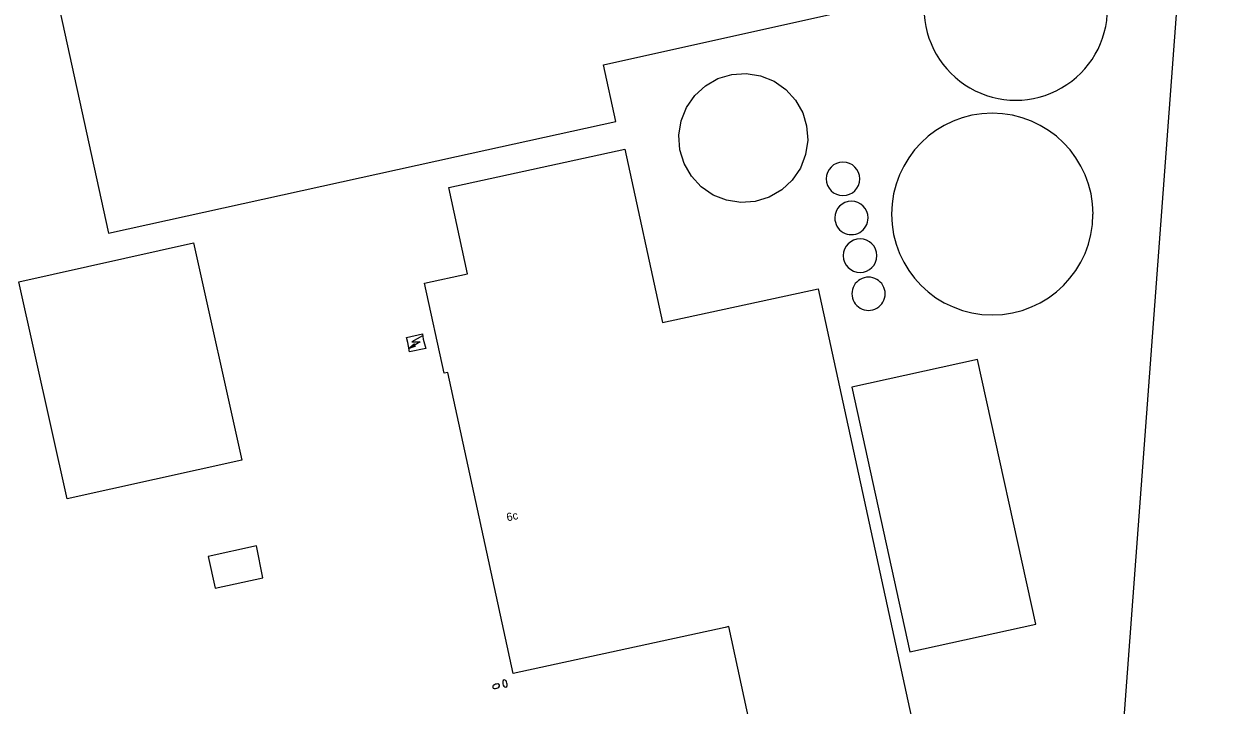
# Model space of a CAD drawing. Extents: x 130998 to 133001, y 398999 to 403002.
# Drawn here: x 132534.4 to 132679.8, y 401664.8 to 401748.3 of the extents above; entities that cross this region are included whole.
import ezdxf

# ---------------------------------------------------------------- set-up
doc = ezdxf.new("R2010")
doc.units = 0
for name, color, linetype in [('gg-afsc-hekwerk', 7, 'Continuous'), ('gg-anno-huisnummerreeks BGT', 7, 'Continuous'), ('gg-bbg-bijgebouw', 7, 'Continuous'), ('gg-bbg-hoofdgebouw', 7, 'Continuous'), ('gg-bbg-lage trafo', 7, 'Continuous'), ('gg-bbg-open loods', 7, 'Continuous'), ('gg-bbg-opslagtank', 7, 'Continuous'), ('gt-symb-brandkraan', 7, 'Continuous'), ('gt-symb-trafo symbool', 7, 'Continuous')]:
    doc.layers.add(name, color=color, linetype=linetype)

# ---------------------------------------------------------------- blocks, each defined once
blk = doc.blocks.new('gt0-BR')
at = {"layer": 'gt-symb-brandkraan'}
for centre, radius, start, end in [((-0.24, 0), 0.206, 107.5669, 252.4331), ((0.6, -2.66), 3, 106.892, 107.5669), ((0, -0.69), 0.938, 73.108, 106.892), ((-0.6, -2.66), 3, 72.4331, 73.108), ((0.24, 0), 0.206, 287.567, 72.4331), ((0.6, 2.66), 3, 252.4331, 253.108), ((0, 0.69), 0.938, 253.108, 286.8921), ((-0.6, 2.66), 3, 286.8921, 287.567)]:
    blk.add_arc(centre, radius, start, end, dxfattribs=at)
blk = doc.blocks.new('gt0-HSP')
at = {"layer": 'gt-symb-trafo symbool'}
for points in [[(0.77, 0.75), (-0.53, 0), (0.47, 0), (-0.83, -0.75)], [(-0.22, -0.24), (-0.83, -0.75), (-0.08, -0.48)]]:
    blk.add_lwpolyline(points, dxfattribs=at)

msp = doc.modelspace()

# ---------------------------------------------------------------- linework, layer by layer
at = {"layer": 'gg-afsc-hekwerk'}
msp.add_lwpolyline([(132460.37, 401763.37), (132581.83, 401783.16), (132679.85, 401803.85), (132669.25, 401661.59), (132662.05, 401566.9), (132636.36, 401555.8)], dxfattribs=at)
at = {"layer": 'gg-bbg-bijgebouw'}
for points in [[(132544.85, 401722.64), (132587.5, 401732.03), (132607.08, 401736.32), (132605.53, 401743.27), (132633.29, 401749.41), (132633.22, 401749.72), (132637.49, 401750.74), (132636.62, 401754.72), (132640.12, 401755.44), (132638.77, 401761.69), (132635.27, 401760.93), (132629.69, 401786.27), (132625.39, 401785.36), (132625.33, 401785.65), (132586.17, 401777.01), (132586.05, 401777.56), (132535.26, 401766.33), (132544.85, 401722.64)], [(132643.13, 401671.32), (132658.57, 401674.71), (132651.4, 401707.16), (132635.99, 401703.74), (132643.13, 401671.32)], [(132557.08, 401683.02), (132557.9, 401679.11), (132563.77, 401680.39), (132562.98, 401684.29), (132557.08, 401683.02)]]:
    msp.add_lwpolyline(points, dxfattribs=at)
for centre, radius, start, end in [((132656.11, 401750.17), 11.25, 180.0051, 0.0102), ((132653.23, 401724.96), 12.36, 0, 180), ((132653.23, 401724.96), 12.35, 180, 0)]:
    msp.add_arc(centre, radius, start, end, dxfattribs=at)
at = {"layer": 'gg-bbg-hoofdgebouw'}
for points in [[(132620.46, 401674.31), (132594.48, 401668.65), (132586.44, 401705.55), (132585.99, 401705.45), (132583.58, 401716.51), (132588.88, 401717.66), (132586.58, 401728.21), (132608.17, 401732.92), (132612.8, 401711.67)], [(132612.8, 401711.67), (132631.87, 401715.81), (132643.76, 401661.17), (132624.67, 401657.04), (132620.91, 401674.41), (132620.46, 401674.31)]]:
    msp.add_lwpolyline(points, dxfattribs=at)
at = {"layer": 'gg-bbg-lage trafo'}
msp.add_lwpolyline([(132581.77, 401708.07), (132581.56, 401709.23), (132581.38, 401709.86), (132583.33, 401710.28), (132583.45, 401709.64), (132583.74, 401708.5), (132581.77, 401708.07)], dxfattribs=at)
at = {"layer": 'gg-bbg-open loods'}
msp.add_lwpolyline([(132561.17, 401694.82), (132539.76, 401690.05), (132533.83, 401716.66), (132555.25, 401721.43), (132561.17, 401694.82)], dxfattribs=at)
at = {"layer": 'gg-bbg-opslagtank'}
msp.add_lwpolyline([(132614.79, 401734.62), (132615.07, 401736.38), (132615.72, 401738.03), (132616.73, 401739.49), (132618.05, 401740.69), (132619.59, 401741.56), (132621.29, 401742.07), (132623.06, 401742.19), (132624.82, 401741.91), (132626.46, 401741.24), (132627.92, 401740.23), (132629.11, 401738.91), (132629.99, 401737.36), (132630.46, 401735.79), (132630.6, 401734.02), (132630.34, 401732.26), (132629.7, 401730.61), (132628.7, 401729.14), (132627.4, 401727.93), (132625.86, 401727.04), (132624.16, 401726.51), (132622.39, 401726.38), (132620.64, 401726.65), (132618.98, 401727.3), (132617.52, 401728.3), (132616.32, 401729.61), (132615.43, 401731.15), (132614.92, 401732.85), (132614.79, 401734.62)], dxfattribs=at)
for centre, radius, start, end in [((132634.92, 401729.28), 2.05, 360, 180), ((132634.92, 401729.28), 2.05, 180, 0), ((132635.95, 401724.49), 2.04, 0.0421, 180.014), ((132635.95, 401724.49), 2.04, 180.014, 0.0421), ((132637.02, 401719.87), 2.06, 0.0836, 180), ((132637.02, 401719.87), 2.06, 180.0557, 0.0279), ((132638.05, 401715.2), 2.04, 359.9859, 180.0141), ((132638.05, 401715.2), 2.04, 179.9579, 0.0421)]:
    msp.add_arc(centre, radius, start, end, dxfattribs=at)

# ---------------------------------------------------------------- block references
at = {"layer": 'gt-symb-brandkraan'}
for p, rotation in [((132593.46, 401667.44), 103.41107184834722), ((132592.38, 401667.1), 17.69230089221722)]:
    msp.add_blockref('gt0-BR', p, dxfattribs=dict(at, rotation=rotation))
at = {"layer": 'gt-symb-trafo symbool'}
msp.add_blockref('gt0-HSP', (132582.59, 401709.3), dxfattribs=at)

# ---------------------------------------------------------------- texts
at = {"layer": 'gg-anno-huisnummerreeks BGT'}
msp.add_text('6c', height=1, rotation=12.3, dxfattribs=at).set_placement((132593.76, 401687.3))

doc.saveas('drawing.dxf')
